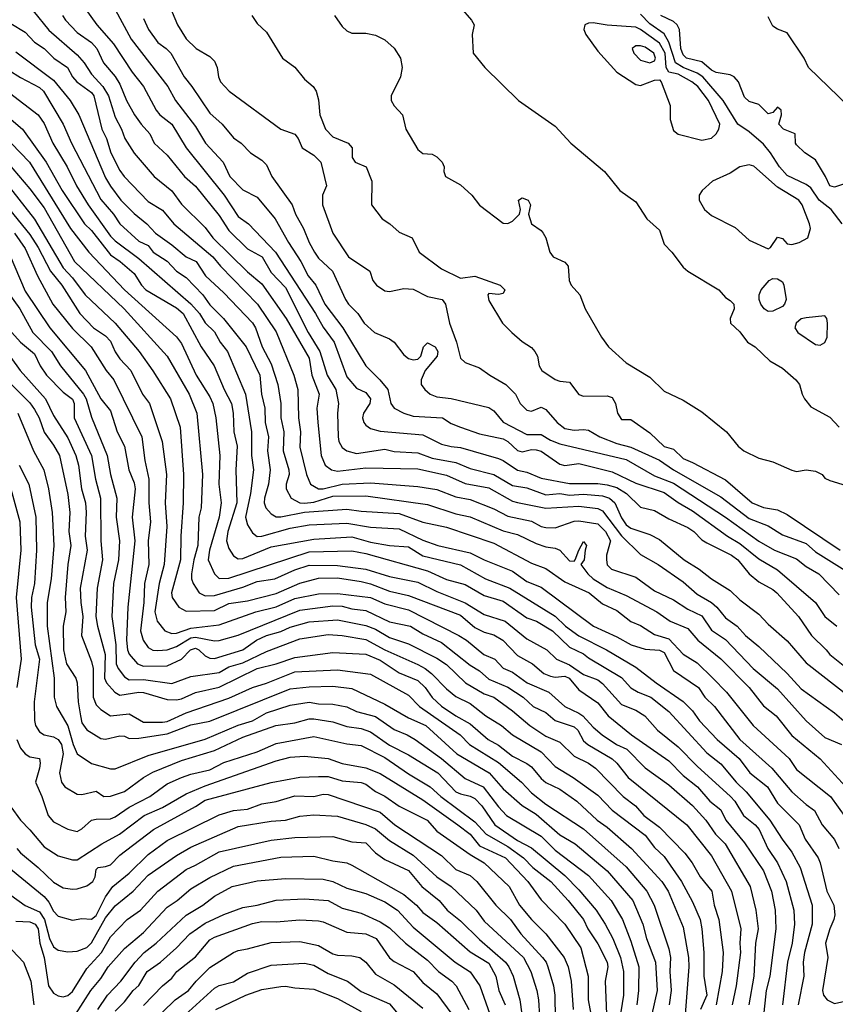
# Model space of a CAD drawing. Header units: metres. Extents: x -46681 to -43747, y -240911 to -237677.
# Tile 1036 of 1056: x -44420 to -44334, y -238198 to -238094. Entities that reach past the tile are written whole.
import ezdxf

# ---------------------------------------------------------------- set-up
doc = ezdxf.new("R2010")
doc.units = ezdxf.units.M
doc.layers.add('CONTOUR_INDEX', color=1, linetype='Continuous')
doc.layers.add('CONTOUR_INTER', color=3, linetype='Continuous')

msp = doc.modelspace()

# ---------------------------------------------------------------- linework, layer by layer
at = {"layer": 'CONTOUR_INDEX'}
for points, elevation in [([(-44415.65, -238093.52), (-44415.33, -238094.02), (-44414.1, -238095.33), (-44412.6, -238096.38), (-44412.02, -238097.02), (-44411.32, -238098.52), (-44410.1, -238099.99), (-44409.6, -238100.8), (-44408.9, -238102.52), (-44408.06, -238104.02), (-44407.36, -238105.02), (-44406.43, -238106.02), (-44405.98, -238107.02), (-44404.6, -238108.27), (-44402.78, -238110.52), (-44401.6, -238111.56), (-44399.1, -238114.65), (-44398.1, -238116.25), (-44396.1, -238118.19), (-44394.57, -238119.02), (-44393.6, -238120.69), (-44392.1, -238122.25), (-44389.69, -238127.02), (-44388.47, -238129.02), (-44387.69, -238131.52), (-44386.77, -238133.02), (-44386.5, -238134.52), (-44386.6, -238135.52), (-44386.53, -238138.02), (-44386.45, -238138.52), (-44386.1, -238139.15), (-44385.6, -238139.53), (-44384.6, -238139.8), (-44381.6, -238139.35), (-44380.6, -238139.59), (-44378.1, -238139.72), (-44376.6, -238140.29), (-44374.1, -238140.74), (-44372.6, -238141.37), (-44370.1, -238142.01), (-44368.1, -238143.19), (-44366.6, -238143.42), (-44364.6, -238144.15), (-44363.1, -238144.03), (-44362.1, -238144.2), (-44360.6, -238144.09), (-44358.6, -238144.26), (-44357.85, -238144.52), (-44357.31, -238145.02), (-44356.6, -238146.59), (-44356.1, -238147.33), (-44355.6, -238147.7), (-44353.6, -238148.34), (-44352.6, -238148.88), (-44349.96, -238151.02), (-44348.41, -238152.02), (-44347.1, -238153.05), (-44345.1, -238154.26), (-44344.1, -238155.26), (-44342.1, -238156.78), (-44341.1, -238157.83), (-44339.1, -238159.59), (-44337.1, -238161.9), (-44332.44, -238165.52)], 60), ([(-44395.65, -238093.52), (-44395.1, -238094.37), (-44394.1, -238095.29), (-44392.42, -238098.02), (-44391.1, -238099), (-44390.1, -238100.26), (-44389.16, -238101.02), (-44388.87, -238101.52), (-44388.6, -238102.44), (-44388.47, -238104.02), (-44387.87, -238105.52), (-44387.1, -238106.34), (-44385.46, -238107.02), (-44385.05, -238107.52), (-44385.07, -238108.52), (-44384.73, -238109.02), (-44383.59, -238109.52), (-44382.98, -238111.02), (-44383.01, -238113.52), (-44381.87, -238115.02), (-44381.07, -238115.52), (-44380.1, -238116.4), (-44378.7, -238117.02), (-44377.96, -238118.52), (-44375.6, -238120.3), (-44373.6, -238121.29), (-44372.1, -238121.07), (-44369.42, -238122.02), (-44368.91, -238122.52), (-44369.1, -238122.89), (-44369.6, -238122.99), (-44370.6, -238122.91), (-44370.71, -238123.02), (-44370.6, -238123.64), (-44369.18, -238126.02), (-44368.17, -238127.02), (-44367.1, -238127.96), (-44366.1, -238128.61), (-44365.76, -238129.02), (-44365.49, -238129.52), (-44365.3, -238130.52), (-44365.03, -238131.02), (-44363.6, -238131.97), (-44363.1, -238132.17), (-44362.1, -238132.27), (-44361.1, -238133.58), (-44360.6, -238133.74), (-44358.1, -238133.72), (-44357.6, -238133.88), (-44357.24, -238134.52), (-44357.02, -238135.52), (-44356.6, -238136.2), (-44355.6, -238136.2), (-44353.6, -238137.6), (-44352.1, -238139.07), (-44351.1, -238139.35), (-44350.1, -238140.33), (-44349.1, -238140.73), (-44345.6, -238142.58), (-44342.79, -238145.02), (-44341.6, -238145.49), (-44340.1, -238145.75), (-44339.1, -238146.23), (-44333.49, -238150.02)], 55), ([(-44332.6, -238103.11), (-44336.83, -238099.02), (-44337.3, -238098.02), (-44339.1, -238095.37), (-44340.1, -238094.98), (-44340.6, -238094.64), (-44341.1, -238093.68)], 55), ([(-44422.81, -238100.52), (-44418.23, -238104.02), (-44417.6, -238104.93), (-44416.69, -238107.02), (-44415.18, -238109.52), (-44414.19, -238111.52), (-44412.96, -238113.52), (-44410.6, -238116.84), (-44410.1, -238117.34), (-44407.6, -238119.21), (-44402.1, -238124), (-44401.18, -238125.02), (-44400.6, -238126.01), (-44399.6, -238126.96), (-44399.01, -238128.02), (-44398.21, -238129.02), (-44396.34, -238133.52), (-44395.69, -238137.52), (-44395.68, -238140.02), (-44395.47, -238141.52), (-44395.78, -238144.02), (-44396.33, -238146.52), (-44396.1, -238147.34), (-44395.6, -238148.19), (-44395.1, -238148.57), (-44394.6, -238148.53), (-44391.6, -238147.69), (-44389.6, -238147.34), (-44385.6, -238147.14), (-44383.1, -238147.59), (-44380.1, -238147.76), (-44377.6, -238148.95), (-44376.01, -238149.52), (-44372.6, -238150.28), (-44371.1, -238151.02), (-44368.1, -238152.24), (-44366.6, -238153.3), (-44365.1, -238153.93), (-44359.55, -238158.02), (-44357.1, -238159.15), (-44355.57, -238160.02), (-44354.1, -238160.45), (-44352.6, -238160.56), (-44352.1, -238160.8), (-44351.1, -238162.71), (-44348.48, -238164.52), (-44347.79, -238165.52), (-44346.79, -238166.52), (-44344.1, -238170), (-44340.72, -238173.02), (-44338.6, -238175.53), (-44337.1, -238176.87), (-44336.19, -238177.52), (-44335.4, -238179.02), (-44334.1, -238180.57), (-44333.63, -238181.52)], 65), ([(-44421.24, -238114.02), (-44419.1, -238116.66), (-44418.22, -238118.02), (-44416.93, -238120.52), (-44415.74, -238122.02), (-44413.83, -238125.02), (-44412.38, -238126.52), (-44411.1, -238127.35), (-44410.6, -238127.93), (-44410.1, -238129.07), (-44409.6, -238129.79), (-44408.45, -238131.02), (-44407.19, -238133.52), (-44406.47, -238134.52), (-44405.12, -238138.52), (-44404.68, -238142.02), (-44404.8, -238145.02), (-44404.65, -238147.52), (-44404.92, -238151.52), (-44405.43, -238153.52), (-44405.89, -238156.52), (-44405.66, -238157.52), (-44404.85, -238158.52), (-44404.1, -238158.82), (-44403.6, -238158.77), (-44402.1, -238158.24), (-44399.1, -238157.89), (-44395.24, -238156.52), (-44393.1, -238156), (-44391.1, -238155.13), (-44388.6, -238154.61), (-44386.6, -238154.6), (-44383.1, -238154.99), (-44381.6, -238155.69), (-44379.1, -238156.3), (-44373.77, -238159.02), (-44372.97, -238159.52), (-44371.13, -238161.02), (-44369.99, -238161.52), (-44369.1, -238162.46), (-44368.1, -238162.91), (-44366.56, -238164.02), (-44364.29, -238165.02), (-44362.6, -238166.51), (-44361.1, -238167.21), (-44360.67, -238167.52), (-44359.6, -238168.71), (-44358.65, -238169.52), (-44357.14, -238170.52), (-44356.02, -238171.02), (-44354.1, -238173.01), (-44351.6, -238174.79), (-44349.1, -238176.99), (-44347.69, -238178.52), (-44346.67, -238180.02), (-44345.64, -238181.02), (-44342.99, -238185.52), (-44342.39, -238188.02), (-44342.16, -238190.02), (-44342.45, -238191.52), (-44342.6, -238195.02), (-44343.14, -238198.02)], 70), ([(-44421.1, -238129.65), (-44420.13, -238131.02), (-44417.47, -238134.02), (-44416.6, -238135.77), (-44415.1, -238138.15), (-44414.24, -238140.02), (-44413.96, -238141.02), (-44413.64, -238143.52), (-44413.23, -238145.02), (-44413.16, -238146.02), (-44413.27, -238148.52), (-44413.04, -238150.02), (-44413.78, -238154.02), (-44413.73, -238155.52), (-44413.5, -238157.02), (-44413.66, -238159.02), (-44412.6, -238161.76), (-44412.43, -238162.52), (-44412.42, -238165.52), (-44412.1, -238166.33), (-44411.6, -238166.84), (-44410.6, -238167.49), (-44408.6, -238167.28), (-44407.1, -238168.17), (-44405.1, -238168.18), (-44404.6, -238168.11), (-44402.6, -238167.18), (-44398.1, -238165.64), (-44395.6, -238164.5), (-44394.1, -238164.05), (-44391.1, -238162.86), (-44386.6, -238162.65), (-44383.1, -238163.11), (-44379.1, -238165.32), (-44377.93, -238166.52), (-44373.64, -238169.52), (-44372.65, -238170.52), (-44369.6, -238172.45), (-44367.17, -238174.52), (-44366.1, -238175.64), (-44364.6, -238176.82), (-44360.6, -238179.44), (-44356.1, -238183.44), (-44353.91, -238186.02), (-44353.14, -238187.52), (-44351.6, -238192.11), (-44351.41, -238193.02), (-44351.48, -238194.52), (-44351.35, -238196.52), (-44351.57, -238198.02)], 75), ([(-44421.1, -238177.12), (-44420.09, -238178.52), (-44419.1, -238179.54), (-44417.6, -238181.36), (-44416.1, -238182.3), (-44414.6, -238182.71), (-44414.1, -238182.73), (-44411.51, -238181.02), (-44409.63, -238180.02), (-44407.02, -238178.02), (-44405.1, -238177.18), (-44402.6, -238175.75), (-44400.6, -238174.91), (-44393.1, -238172.25), (-44391.6, -238171.89), (-44390.1, -238171.75), (-44387.6, -238172.01), (-44386.1, -238172.55), (-44383.6, -238172.99), (-44382.1, -238173.59), (-44377.6, -238176.39), (-44373.88, -238179.02), (-44372.6, -238180), (-44371.6, -238181.24), (-44368.87, -238182.52), (-44366.5, -238185.02), (-44365.1, -238186.93), (-44362.57, -238189.52), (-44360.91, -238192.02), (-44360.11, -238195.02), (-44360.12, -238197.52), (-44359.83, -238199.02)], 80), ([(-44415.1, -238200.31), (-44412.68, -238196.52), (-44411.6, -238195.25), (-44410.83, -238194.02), (-44409.1, -238192.07), (-44407.1, -238190.39), (-44404.6, -238187.72), (-44403.54, -238187.02), (-44402.1, -238185.78), (-44400.1, -238184.6), (-44397.6, -238183.4), (-44392.6, -238182.43), (-44389.1, -238182.34), (-44387.1, -238182.84), (-44385.6, -238183.05), (-44385.1, -238183.28), (-44379.6, -238186.38), (-44378.26, -238187.52), (-44377.6, -238188.29), (-44376.1, -238189.32), (-44372.6, -238192.44), (-44370.6, -238193.64), (-44369.88, -238195.02), (-44369.55, -238196.52), (-44368.9, -238198.02)], 85), ([(-44422.12, -238191.02), (-44419.78, -238193.52), (-44419.02, -238195.52), (-44418.7, -238198.02)], 85), ([(-44403.1, -238199.43), (-44399.6, -238196.27), (-44399.1, -238195.99), (-44397.6, -238195.6), (-44396.1, -238194.69), (-44393.6, -238193.86), (-44390.1, -238193.65), (-44389.1, -238193.85), (-44387.6, -238194.73), (-44385.54, -238195.52), (-44384.1, -238196.63), (-44381.1, -238197.93), (-44380.21, -238199.02)], 90)]:
    msp.add_lwpolyline(points, dxfattribs=dict(at, elevation=elevation))
at = {"layer": 'CONTOUR_INTER'}
for points, elevation in [([(-44418.74, -238093.02), (-44417.1, -238095.08), (-44414.1, -238097.69), (-44413.38, -238098.52), (-44412.6, -238099.73), (-44411.38, -238101.02), (-44410.78, -238102.02), (-44410.1, -238104.28), (-44409.42, -238105.52), (-44409.06, -238106.52), (-44408.1, -238108.06), (-44405.97, -238110.52), (-44404.1, -238112.06), (-44403.1, -238113.47), (-44400.6, -238115.93), (-44399.76, -238117.02), (-44396.1, -238120.62), (-44394.6, -238121.88), (-44392.01, -238125.52), (-44389.6, -238129.73), (-44389.3, -238131.52), (-44388.53, -238133.52), (-44388.77, -238135.02), (-44388.67, -238136.52), (-44388.33, -238140.02), (-44387.92, -238141.02), (-44387.23, -238141.52), (-44386.6, -238141.67), (-44383.6, -238141.31), (-44378.1, -238141.4), (-44375.1, -238142.09), (-44373.1, -238142.98), (-44370.6, -238143.42), (-44368.1, -238144.84), (-44367.6, -238144.96), (-44364.6, -238145.57), (-44361.1, -238145.36), (-44359.1, -238145.62), (-44358.6, -238145.86), (-44356.6, -238148.5), (-44354.6, -238150.48), (-44352.73, -238151.52), (-44350.1, -238153.36), (-44348.6, -238154.67), (-44347.1, -238155.52), (-44346.52, -238156.02), (-44345.6, -238157.15), (-44344.38, -238158.02), (-44343.51, -238159.02), (-44342.1, -238160.18), (-44339.1, -238163.04), (-44337.6, -238164.66), (-44334.1, -238167.19), (-44331.37, -238169.52)], 61), ([(-44413.47, -238092.52), (-44412.02, -238094.52), (-44410.26, -238096.52), (-44408.3, -238099.52), (-44407.09, -238101.02), (-44405.77, -238103.52), (-44405.36, -238104.02), (-44404.12, -238105.02), (-44402.6, -238107.52), (-44398.58, -238112.52), (-44397.1, -238114.75), (-44396.02, -238115.52), (-44393.17, -238118.52), (-44388.91, -238125.02), (-44388.1, -238126.46), (-44386.95, -238128.02), (-44385.6, -238131.71), (-44384.6, -238132.91), (-44383.6, -238133.37), (-44383.1, -238134.01), (-44383.19, -238134.52), (-44383.85, -238135.52), (-44383.96, -238136.02), (-44383.82, -238136.52), (-44383.6, -238136.8), (-44383.1, -238137.16), (-44382.1, -238137.45), (-44377.6, -238137.84), (-44375.6, -238138.82), (-44374.6, -238139.07), (-44373.6, -238139.16), (-44369.6, -238140.34), (-44369.1, -238140.54), (-44367.6, -238141.54), (-44366.6, -238141.77), (-44365.1, -238142.39), (-44362.1, -238142.97), (-44359.1, -238142.98), (-44358.1, -238143.1), (-44357.1, -238143.4), (-44356.06, -238144.02), (-44354.6, -238145.46), (-44353.1, -238145.8), (-44351.6, -238146.71), (-44349.6, -238147.61), (-44348.95, -238148.02), (-44348.1, -238148.9), (-44347.6, -238149.25), (-44344.96, -238150.52), (-44344.31, -238151.02), (-44343.1, -238152.51), (-44342.1, -238153.36), (-44340.6, -238154.16), (-44340.2, -238154.52), (-44337.91, -238157.02), (-44336.54, -238159.02), (-44334.97, -238160.52), (-44334.6, -238161.02), (-44331.6, -238163.44)], 59), ([(-44410.1, -238092.89), (-44408.39, -238096.02), (-44404.52, -238101.02), (-44403.72, -238102.52), (-44401.6, -238105.27), (-44400.55, -238107.02), (-44398.67, -238109.02), (-44397.99, -238110.52), (-44396.6, -238111.93), (-44395.1, -238112.72), (-44393.19, -238115.02), (-44391.79, -238117.52), (-44390.48, -238119.52), (-44389.7, -238121.02), (-44388.89, -238122.02), (-44387.95, -238124.02), (-44386.05, -238126.52), (-44383.62, -238130.52), (-44382.12, -238132.02), (-44381.3, -238133.02), (-44380.96, -238134.52), (-44380.6, -238135), (-44379.6, -238135.55), (-44378.6, -238135.85), (-44375.5, -238136.02), (-44374.6, -238136.61), (-44373.6, -238137.02), (-44371.6, -238137.71), (-44369.1, -238138.24), (-44368.59, -238138.52), (-44367.6, -238139.47), (-44367.1, -238139.62), (-44366.1, -238139.39), (-44365.6, -238139.4), (-44365.1, -238139.56), (-44363.1, -238140.91), (-44362.6, -238141.05), (-44361.1, -238140.86), (-44357.6, -238141.73), (-44355.1, -238142.94), (-44352.1, -238143.9), (-44350.6, -238144.98), (-44349.1, -238145.86), (-44345.39, -238148.52), (-44344.1, -238149.29), (-44342.1, -238150.93), (-44340.1, -238152.1), (-44336.1, -238155.52), (-44335.1, -238157.03), (-44333.84, -238158.02)], 58), ([(-44404.34, -238092.52), (-44403.51, -238094.52), (-44402.6, -238095.98), (-44401.54, -238097.02), (-44400.1, -238097.87), (-44399.6, -238098.34), (-44399.32, -238099.02), (-44399.18, -238100.02), (-44398.95, -238100.52), (-44398.04, -238101.52), (-44392.6, -238105.52), (-44391.1, -238106.08), (-44390.75, -238106.52), (-44390.33, -238107.52), (-44389.1, -238108.29), (-44388.38, -238109.02), (-44387.76, -238111.52), (-44388.19, -238112.52), (-44388.18, -238113.52), (-44387.1, -238116.53), (-44385.44, -238119.02), (-44383.19, -238120.52), (-44382.86, -238121.52), (-44382.48, -238122.02), (-44381.6, -238122.62), (-44381.1, -238122.7), (-44379.6, -238122.36), (-44378.6, -238122.45), (-44377.1, -238123.22), (-44375.55, -238123.52), (-44375.21, -238124.02), (-44374.77, -238126.02), (-44374.02, -238128.02), (-44373.6, -238129.71), (-44373.1, -238130.17), (-44371.6, -238130.73), (-44370.52, -238131.52), (-44368.81, -238132.52), (-44367.8, -238133.52), (-44367.29, -238134.52), (-44366.6, -238135.21), (-44366.1, -238135.33), (-44365.1, -238134.91), (-44364.6, -238135.16), (-44363.38, -238136.52), (-44362.6, -238137.14), (-44361.6, -238137.34), (-44360.6, -238137.25), (-44360.1, -238137.34), (-44358.89, -238138.02), (-44357.1, -238138.74), (-44355.6, -238139.11), (-44352.6, -238140.51), (-44351.1, -238141.52), (-44346.1, -238144.39), (-44343.1, -238146.67), (-44341.1, -238147.43), (-44339.6, -238148.4), (-44337.1, -238149.29), (-44336.1, -238150.18), (-44331.6, -238153)], 56), ([(-44373.6, -238092.69), (-44372.43, -238094.02), (-44372.16, -238094.52), (-44372.36, -238095.52), (-44372.26, -238097.52), (-44371.05, -238099.02), (-44367.47, -238102.52), (-44363.6, -238105.23), (-44361.95, -238107.02), (-44358.41, -238110.02), (-44356.77, -238112.02), (-44355.1, -238113.21), (-44353.91, -238115.02), (-44352.6, -238116.22), (-44352.1, -238117.69), (-44351.29, -238118.52), (-44350.1, -238120.1), (-44349.6, -238120.53), (-44346.3, -238122.52), (-44345.6, -238123.31), (-44345.1, -238123.62), (-44344.73, -238124.02), (-44344.71, -238124.52), (-44345.12, -238125.52), (-44345.07, -238126.02), (-44344.1, -238126.94), (-44343.27, -238128.02), (-44342.47, -238128.52), (-44340.93, -238130.02), (-44339.6, -238130.78), (-44338.18, -238132.02), (-44337.78, -238132.52), (-44337.52, -238133.52), (-44337.25, -238134.02), (-44336.6, -238134.86), (-44334.6, -238135.97), (-44333.6, -238137)], 53), ([(-44333.3, -238115.52), (-44334.46, -238114.02), (-44335.71, -238113.02), (-44336.6, -238111.72), (-44337.1, -238111.37), (-44339.1, -238110.44), (-44339.91, -238109.52), (-44340.84, -238108.02), (-44341.6, -238107.12), (-44343.1, -238105.82), (-44344.29, -238105.02), (-44345.84, -238102.52), (-44348.01, -238100.02), (-44348.6, -238099.61), (-44350.1, -238099.02), (-44350.88, -238098.52), (-44351.6, -238096.36), (-44352.1, -238095.45), (-44353.6, -238094.42), (-44354.6, -238093.39)], 53), ([(-44421.1, -238094.38), (-44419.6, -238095.28), (-44418.6, -238096.35), (-44417.6, -238097.02), (-44416.58, -238098.02), (-44415.14, -238099.02), (-44414.59, -238100.02), (-44414.16, -238100.52), (-44412.6, -238101.68), (-44412.34, -238102.02), (-44411.51, -238105.52), (-44411.01, -238106.52), (-44410.55, -238108.02), (-44409.6, -238109.89), (-44409.13, -238110.52), (-44406.6, -238113.16), (-44405.1, -238114.09), (-44403.91, -238115.52), (-44399.78, -238119.02), (-44398.97, -238120.02), (-44395.04, -238124.02), (-44393.1, -238126.95), (-44391.2, -238131.52), (-44390.81, -238133.02), (-44390.73, -238136.02), (-44390.52, -238137.52), (-44390.6, -238139.12), (-44389.89, -238142.02), (-44389.44, -238143.02), (-44388.6, -238143.53), (-44388.1, -238143.52), (-44386.1, -238143.03), (-44383.1, -238142.88), (-44378.1, -238143.29), (-44376.1, -238143.61), (-44374.1, -238144.37), (-44372.6, -238144.66), (-44370.1, -238145.64), (-44368.6, -238146.43), (-44366.1, -238146.95), (-44365.1, -238147.49), (-44364.6, -238147.62), (-44363.6, -238147.66), (-44361.6, -238146.95), (-44361.1, -238146.92), (-44359.1, -238147.22), (-44358.28, -238148.02), (-44357.77, -238149.02), (-44358.2, -238150.52), (-44358.2, -238151.02), (-44358.1, -238151.55), (-44357.66, -238152.02), (-44355.1, -238152.85), (-44353.1, -238154.29), (-44351.1, -238155.24), (-44349.6, -238156.23), (-44348.1, -238156.93), (-44347.1, -238158.45), (-44345.6, -238159.43), (-44342.69, -238162.52), (-44340.1, -238164.65), (-44337.1, -238168.03), (-44335.1, -238169.78), (-44333.37, -238170.52)], 62), ([(-44407.1, -238093.84), (-44406.56, -238095.02), (-44405.6, -238096.38), (-44404.69, -238097.02), (-44404.21, -238097.52), (-44402.8, -238100.02), (-44401.99, -238101.02), (-44400.1, -238103.86), (-44398.79, -238105.02), (-44397.6, -238106.44), (-44396.77, -238107.02), (-44395.8, -238108.02), (-44394.6, -238108.8), (-44394.1, -238109.29), (-44393.53, -238110.52), (-44391.38, -238113.52), (-44391.04, -238114.52), (-44390.18, -238116.02), (-44389.58, -238117.52), (-44389.02, -238118.52), (-44388.6, -238119.16), (-44387.13, -238120.52), (-44385.75, -238123.52), (-44385.43, -238124.02), (-44384.45, -238125.02), (-44383.8, -238126.02), (-44382.68, -238127.02), (-44381.1, -238127.67), (-44380.62, -238128.02), (-44379.6, -238129.38), (-44379.1, -238129.77), (-44378.6, -238129.9), (-44378.1, -238129.83), (-44377.81, -238129.52), (-44377.52, -238128.52), (-44377.1, -238128.1), (-44376.3, -238128.52), (-44376, -238129.02), (-44376.06, -238129.52), (-44377.33, -238131.02), (-44377.76, -238132.02), (-44377.75, -238132.52), (-44377.37, -238133.02), (-44376.81, -238133.52), (-44376.1, -238133.82), (-44374.6, -238133.98), (-44370.6, -238134.94), (-44370.1, -238135.28), (-44369.1, -238136.49), (-44366.6, -238137.8), (-44365.1, -238137.78), (-44364.1, -238138.39), (-44363.1, -238138.77), (-44356.1, -238140.44), (-44353.1, -238142.14), (-44351.1, -238142.94), (-44345.6, -238146.52), (-44342.1, -238149.04), (-44340.44, -238150.02), (-44338.1, -238150.91), (-44337.1, -238151.72), (-44335.76, -238152.52), (-44333.6, -238154.72)], 57), ([(-44386.92, -238093.52), (-44386.1, -238094.7), (-44385.6, -238095.14), (-44385.1, -238095.38), (-44383.6, -238095.4), (-44382.6, -238095.62), (-44381.6, -238096.11), (-44380.6, -238096.98), (-44379.95, -238098.02), (-44379.76, -238099.02), (-44379.95, -238100.02), (-44380.94, -238102.02), (-44380.92, -238102.52), (-44380.6, -238103.06), (-44379.72, -238104.02), (-44379.37, -238105.52), (-44378.1, -238107.69), (-44377.6, -238108.11), (-44376.6, -238108.19), (-44376.1, -238108.46), (-44375.55, -238109.02), (-44375.32, -238109.52), (-44375.37, -238110.02), (-44375.21, -238110.52), (-44373.6, -238111.43), (-44372.41, -238112.52), (-44371.6, -238113.55), (-44369.1, -238115.46), (-44368.6, -238115.5), (-44368.1, -238115.27), (-44367.39, -238114.52), (-44367.28, -238114.02), (-44367.47, -238113.02), (-44367.1, -238112.78), (-44366.46, -238113.02), (-44366.22, -238113.52), (-44366.41, -238114.52), (-44366.1, -238115.53), (-44365.1, -238116.23), (-44364.87, -238116.52), (-44364.58, -238117.02), (-44364.16, -238118.52), (-44363.81, -238119.02), (-44362.6, -238119.6), (-44362.23, -238120.02), (-44362.12, -238121.52), (-44361.92, -238122.02), (-44361.01, -238123.02), (-44360.42, -238124.52), (-44358.72, -238127.52), (-44357.98, -238128.52), (-44356.1, -238130.23), (-44353.6, -238131.75), (-44352.1, -238133.2), (-44350.1, -238134.15), (-44348.1, -238135.38), (-44345.51, -238137.52), (-44344.26, -238139.02), (-44343.66, -238139.52), (-44342.1, -238140.3), (-44340.6, -238140.69), (-44338.6, -238141.56), (-44338.1, -238141.69), (-44337.1, -238141.53), (-44336.1, -238141.68), (-44335.4, -238142.02), (-44335.1, -238142.41), (-44334.6, -238142.66), (-44331.6, -238143.56)], 54), ([(-44360.1, -238094.35), (-44360.46, -238094.52), (-44360.58, -238095.02), (-44360.37, -238095.52), (-44359.1, -238097.31), (-44357.08, -238099.52), (-44355.1, -238100.81), (-44354.6, -238100.91), (-44353.1, -238100.36), (-44352.6, -238100.34), (-44352.39, -238100.52), (-44351.47, -238103.02), (-44351.46, -238104.52), (-44351.1, -238105.67), (-44350.6, -238106.06), (-44348.1, -238106.71), (-44347.1, -238106.5), (-44346.6, -238106.02), (-44346.3, -238105.52), (-44346.22, -238105.02), (-44347.39, -238102.52), (-44348.55, -238101.02), (-44349.17, -238100.52), (-44350.6, -238099.72), (-44351.61, -238099.52), (-44351.89, -238099.02), (-44352, -238097.52), (-44352.6, -238096.45), (-44354.6, -238095.02), (-44355.1, -238094.78), (-44358.1, -238094.55), (-44359.6, -238094.3), (-44360.1, -238094.35)], 52), ([(-44332.6, -238111.18), (-44334.1, -238111.67), (-44334.6, -238111.54), (-44335.03, -238110.52), (-44336.1, -238108.77), (-44337.23, -238108.02), (-44338.1, -238107.19), (-44338.2, -238107.02), (-44338.26, -238106.02), (-44339.49, -238105.52), (-44339.98, -238105.02), (-44339.71, -238104.02), (-44339.74, -238103.52), (-44340.1, -238103.23), (-44340.6, -238103.76), (-44341.1, -238103.92), (-44342.1, -238102.93), (-44343.1, -238102.62), (-44343.6, -238102.17), (-44344.25, -238100.52), (-44344.68, -238100.02), (-44345.1, -238099.8), (-44346.6, -238099.56), (-44347.1, -238099.29), (-44348.1, -238098.43), (-44349.74, -238098.02), (-44350.1, -238097.67), (-44350.34, -238097.02), (-44350.47, -238095.02), (-44350.7, -238094.52), (-44351.1, -238094.16), (-44352.43, -238093.52)], 54), ([(-44420.6, -238097.38), (-44416.6, -238100.35), (-44414.86, -238102.52), (-44413.94, -238104.02), (-44411.1, -238110.69), (-44410.6, -238111.56), (-44409.48, -238113.02), (-44408.1, -238114.44), (-44406.74, -238115.52), (-44405.84, -238116.52), (-44404.1, -238117.76), (-44402.6, -238119.04), (-44401.53, -238119.52), (-44400.54, -238121.02), (-44398.6, -238122.82), (-44395.6, -238125.99), (-44395.28, -238126.52), (-44394.56, -238128.52), (-44393.6, -238130.31), (-44392.91, -238132.52), (-44392.6, -238134.52), (-44392.59, -238136.02), (-44392.27, -238137.52), (-44392.34, -238139.52), (-44391.73, -238141.52), (-44391.72, -238142.02), (-44392.04, -238143.02), (-44392.04, -238143.52), (-44391.5, -238144.52), (-44390.6, -238145), (-44390.1, -238145.04), (-44389.1, -238144.92), (-44387.1, -238144.32), (-44383.6, -238144.27), (-44377.1, -238145.18), (-44374.1, -238146.17), (-44372.6, -238146.48), (-44369.1, -238147.96), (-44367.6, -238148.35), (-44365.6, -238149.31), (-44364.6, -238149.64), (-44363.6, -238149.79), (-44363.1, -238150.02), (-44362.1, -238151.14), (-44361.6, -238151.16), (-44361.48, -238151.02), (-44361.12, -238150.02), (-44360.6, -238149.09), (-44360.29, -238149.52), (-44360.45, -238150.02), (-44360.53, -238151.02), (-44360.91, -238151.52), (-44360.16, -238152.52), (-44359.59, -238153.02), (-44358.1, -238153.96), (-44356.1, -238154.78), (-44352.87, -238156.52), (-44351.44, -238157.52), (-44349.6, -238158.27), (-44348.55, -238159.52), (-44346.1, -238161.5), (-44343.1, -238164.52), (-44341.6, -238166.45), (-44340.26, -238167.52), (-44338.6, -238169.58), (-44335.6, -238172.05), (-44332.88, -238175.02)], 63), ([(-44355.1, -238096.74), (-44355.48, -238097.02), (-44355.28, -238097.52), (-44354.6, -238098.25), (-44353.6, -238098.52), (-44353.1, -238098.31), (-44353, -238098.02), (-44353.17, -238097.52), (-44354.1, -238096.88), (-44354.6, -238096.72), (-44355.1, -238096.74)], 51), ([(-44422.6, -238098.52), (-44420.1, -238100.08), (-44418.1, -238101.14), (-44417.67, -238101.52), (-44415.59, -238105.02), (-44414.7, -238107.02), (-44411.6, -238112.95), (-44410.26, -238114.52), (-44409.6, -238115.54), (-44407.6, -238117.36), (-44406.6, -238117.84), (-44406.07, -238118.52), (-44404.6, -238119.47), (-44403.6, -238120.52), (-44402.6, -238121.22), (-44400.84, -238123.02), (-44400.1, -238124.09), (-44398.63, -238125.52), (-44396.24, -238128.52), (-44394.82, -238131.52), (-44394.63, -238133.52), (-44394.28, -238135.02), (-44394.24, -238136.52), (-44393.89, -238138.02), (-44394, -238139.52), (-44393.73, -238141.52), (-44393.88, -238143.02), (-44394.32, -238144.52), (-44394.34, -238145.02), (-44394.16, -238145.52), (-44393.6, -238146.16), (-44393.1, -238146.48), (-44392.6, -238146.48), (-44390.1, -238145.99), (-44385.6, -238145.68), (-44384.1, -238145.9), (-44380.1, -238146.14), (-44377.6, -238147.04), (-44375.1, -238147.59), (-44370.1, -238149.27), (-44366.1, -238151.39), (-44364.6, -238151.95), (-44362.6, -238153.37), (-44360, -238154.52), (-44358.6, -238155.67), (-44357.1, -238156.37), (-44355.6, -238157.53), (-44354.6, -238157.96), (-44353.1, -238158.9), (-44351.6, -238159.36), (-44350.1, -238161), (-44348.6, -238161.92), (-44346.94, -238163.52), (-44345.49, -238165.02), (-44342.68, -238168.52), (-44338.88, -238172.02), (-44338.1, -238173.17), (-44334.53, -238176.02), (-44332.1, -238179.42)], 64), ([(-44422.85, -238103.02), (-44419.9, -238105.52), (-44417.38, -238109.02), (-44415.7, -238112.02), (-44413.33, -238115.52), (-44412.6, -238116.25), (-44410.6, -238118.81), (-44409.56, -238119.52), (-44408.1, -238120.78), (-44407.31, -238122.02), (-44406.84, -238122.52), (-44403.6, -238124.41), (-44402.9, -238125.02), (-44401.01, -238128.52), (-44399.65, -238130.52), (-44398.59, -238133.02), (-44397.81, -238134.52), (-44397.61, -238135.52), (-44397.55, -238137.52), (-44397.22, -238139.02), (-44397.34, -238141.52), (-44397.24, -238145.02), (-44398.19, -238148.02), (-44398.33, -238149.02), (-44398.1, -238149.83), (-44397.6, -238150.61), (-44397.1, -238150.91), (-44396.6, -238150.9), (-44393.6, -238149.66), (-44389.1, -238148.83), (-44385.1, -238148.61), (-44383.1, -238149.15), (-44381.1, -238149.5), (-44379.1, -238149.67), (-44377.6, -238150.6), (-44373.6, -238151.57), (-44370.97, -238153.02), (-44368.4, -238154.02), (-44363.6, -238156.97), (-44362.5, -238158.02), (-44361.1, -238159.07), (-44358.18, -238160.52), (-44355.1, -238162.37), (-44352.95, -238164.02), (-44350.1, -238165.98), (-44349.1, -238166.97), (-44348.36, -238168.02), (-44346.48, -238170.02), (-44344.18, -238172.02), (-44343.04, -238173.52), (-44341.18, -238175.02), (-44340.1, -238176.72), (-44337.83, -238179.02), (-44337.18, -238180.52), (-44335.82, -238182.52), (-44335.6, -238183.02), (-44334.89, -238186.02), (-44334.17, -238187.52), (-44334.07, -238188.52), (-44334.16, -238189.02), (-44334.6, -238190.02), (-44335.03, -238191.52), (-44334.8, -238193.02), (-44335.36, -238196.52), (-44335.25, -238197.02), (-44334.86, -238197.52), (-44334.1, -238197.88), (-44331.6, -238197.33)], 66), ([(-44422.02, -238106.02), (-44419.14, -238109.02), (-44414.82, -238116.02), (-44412.89, -238118.52), (-44409.1, -238122.52), (-44403.6, -238127.48), (-44403.1, -238128.17), (-44401.55, -238131.52), (-44400.1, -238133.82), (-44399.78, -238134.52), (-44399.47, -238136.02), (-44399.02, -238140.02), (-44399.14, -238143.02), (-44398.91, -238145.02), (-44399.12, -238146.52), (-44400.12, -238150.02), (-44400.27, -238151.02), (-44399.6, -238152.5), (-44399.1, -238153), (-44398.1, -238152.95), (-44389.6, -238150.17), (-44385.1, -238150.09), (-44383.6, -238150.35), (-44377.1, -238152.19), (-44375.1, -238153.09), (-44373.1, -238153.64), (-44371.1, -238154.81), (-44369.1, -238155.39), (-44366.6, -238157.14), (-44365.58, -238157.52), (-44363.9, -238158.52), (-44362.1, -238160.24), (-44360.6, -238160.97), (-44360.1, -238161.38), (-44356.6, -238163.46), (-44355.6, -238164.55), (-44354.85, -238165.02), (-44353.49, -238165.52), (-44351.6, -238167.04), (-44347.6, -238171.41), (-44346.1, -238172.58), (-44344.5, -238174.52), (-44343.41, -238175.52), (-44340.91, -238178.52), (-44339.64, -238180.52), (-44338.6, -238181.91), (-44337.72, -238183.52), (-44336.47, -238187.52), (-44336.46, -238189.52), (-44337.28, -238192.52), (-44337.4, -238193.52), (-44337.34, -238195.02), (-44337.95, -238198.02)], 67), ([(-44422.1, -238108.32), (-44419.1, -238111.84), (-44417.6, -238113.86), (-44414.39, -238119.52), (-44409.13, -238124.52), (-44404.6, -238129.51), (-44402.29, -238133.52), (-44401.46, -238135.52), (-44400.85, -238142.02), (-44401, -238145.52), (-44401.27, -238146.52), (-44401.35, -238149.52), (-44401.78, -238151.02), (-44402.02, -238152.52), (-44402.02, -238153.02), (-44401.85, -238153.52), (-44401.22, -238154.52), (-44400.6, -238154.82), (-44399.6, -238154.78), (-44396.6, -238153.91), (-44395.1, -238153.32), (-44393.23, -238153.02), (-44391.1, -238152.07), (-44389.6, -238151.58), (-44386.6, -238151.61), (-44383.6, -238152), (-44381.1, -238152.78), (-44378.1, -238153.4), (-44376.1, -238154.37), (-44373.1, -238155.58), (-44371.1, -238156.79), (-44368.9, -238157.52), (-44366.6, -238159.37), (-44364.48, -238160.52), (-44363.47, -238161.52), (-44362.1, -238162.11), (-44360.6, -238163.14), (-44359.1, -238163.71), (-44358.6, -238164.09), (-44356.6, -238166.3), (-44355.1, -238166.92), (-44354.13, -238167.52), (-44352.81, -238169.02), (-44350.6, -238170.78), (-44348.6, -238172.82), (-44345.09, -238176.02), (-44344.62, -238176.52), (-44343.7, -238178.02), (-44342.48, -238179.02), (-44342.06, -238179.52), (-44341.15, -238181.52), (-44340.12, -238183.02), (-44339.19, -238185.02), (-44338.4, -238188.02), (-44338.32, -238189.52), (-44338.55, -238191.52), (-44339.07, -238193.52), (-44339.6, -238198.02)], 68), ([(-44422.97, -238109.52), (-44418.6, -238115.04), (-44415.6, -238120.18), (-44414.6, -238121.23), (-44413.28, -238123.02), (-44410.1, -238126.04), (-44407.57, -238129.02), (-44406.1, -238131.08), (-44404.24, -238134.02), (-44403.23, -238137.02), (-44402.88, -238142.02), (-44402.9, -238145.02), (-44403.17, -238148.52), (-44403.19, -238151.02), (-44404.14, -238154.52), (-44404.06, -238155.02), (-44403.35, -238156.02), (-44402.6, -238156.46), (-44399.6, -238156.38), (-44398.1, -238155.64), (-44396.1, -238155.36), (-44393.1, -238154.6), (-44390.6, -238153.5), (-44388.6, -238152.97), (-44386.6, -238152.93), (-44384.1, -238153.32), (-44383.1, -238153.57), (-44381.1, -238154.34), (-44379.1, -238154.8), (-44373.6, -238156.87), (-44372.1, -238158.19), (-44371.1, -238158.68), (-44370.1, -238158.94), (-44369.12, -238159.52), (-44367.6, -238161.15), (-44366.01, -238162.02), (-44364.81, -238163.02), (-44364.1, -238163.33), (-44363.6, -238163.42), (-44362.6, -238163.32), (-44362.12, -238163.52), (-44361.1, -238164.77), (-44359.1, -238166.15), (-44358.02, -238167.52), (-44355.54, -238169.52), (-44351.6, -238172.26), (-44350.1, -238173.8), (-44348.56, -238175.02), (-44347.27, -238176.52), (-44346.1, -238177.44), (-44345.59, -238178.52), (-44343.6, -238180.91), (-44341.6, -238183.87), (-44340.74, -238186.02), (-44340.37, -238188.02), (-44340.31, -238190.02), (-44340.92, -238195.02), (-44341.33, -238196.52), (-44341.62, -238199.52)], 69), ([(-44344.1, -238109.5), (-44345.1, -238110.19), (-44346.98, -238111.02), (-44348.09, -238112.02), (-44348.41, -238112.52), (-44348.39, -238113.02), (-44347.82, -238114.02), (-44347.1, -238114.64), (-44344.6, -238115.92), (-44343.1, -238117.25), (-44341.1, -238118.17), (-44340.86, -238118.02), (-44340.1, -238116.95), (-44339.6, -238117.1), (-44339.1, -238117.64), (-44338.6, -238117.73), (-44337.83, -238117.52), (-44336.92, -238117.02), (-44336.64, -238116.02), (-44336.75, -238115.52), (-44337.5, -238113.52), (-44337.88, -238113.02), (-44340.1, -238111.68), (-44342.6, -238109.43), (-44343.1, -238109.3), (-44344.1, -238109.5)], 52), ([(-44420.72, -238116.52), (-44419.6, -238118.13), (-44418.29, -238121.02), (-44416.67, -238124.02), (-44414.6, -238126.61), (-44412.62, -238128.52), (-44411.04, -238131.02), (-44410.25, -238132.02), (-44407.26, -238138.02), (-44406.97, -238140.52), (-44406.53, -238142.52), (-44406.52, -238145.02), (-44406.35, -238147.02), (-44406.59, -238149.02), (-44406.55, -238151.52), (-44407, -238153.52), (-44407.06, -238155.52), (-44407.42, -238158.52), (-44407.15, -238159.52), (-44406.6, -238160.29), (-44406.1, -238160.56), (-44405.6, -238160.62), (-44404.6, -238160.54), (-44403.6, -238160.17), (-44402.1, -238159.27), (-44401.6, -238159.19), (-44399.6, -238159.57), (-44399.1, -238159.54), (-44397.1, -238158.97), (-44390.6, -238156.33), (-44387.1, -238155.88), (-44386.1, -238155.91), (-44385.1, -238156.2), (-44383.6, -238156.39), (-44381.1, -238157.57), (-44378.89, -238158.02), (-44377.6, -238158.83), (-44375.6, -238159.76), (-44372.6, -238162.14), (-44371.6, -238162.74), (-44370.6, -238163.63), (-44368.6, -238164.47), (-44366.98, -238165.52), (-44365.92, -238166.52), (-44364.6, -238167.15), (-44363.6, -238167.99), (-44361.6, -238168.66), (-44361.21, -238169.02), (-44360.6, -238170.15), (-44360.17, -238170.52), (-44357.6, -238172.04), (-44357.08, -238172.52), (-44355.91, -238174.02), (-44349.7, -238179.02), (-44347.1, -238182.28), (-44344.99, -238186.02), (-44343.98, -238190.02), (-44344.11, -238191.52), (-44344.01, -238192.52), (-44344.47, -238196.02), (-44344.91, -238198.02)], 71), ([(-44421.77, -238117.52), (-44419.6, -238122.64), (-44417.01, -238126.52), (-44413.24, -238131.02), (-44411.59, -238134.02), (-44410.6, -238135.28), (-44409.87, -238137.52), (-44409.1, -238139.02), (-44408.66, -238141.52), (-44408.1, -238142.89), (-44407.98, -238143.52), (-44408.28, -238146.52), (-44408.03, -238149.02), (-44408.74, -238156.02), (-44408.89, -238159.52), (-44408.78, -238160.52), (-44408.6, -238160.99), (-44407.75, -238162.02), (-44407.1, -238162.26), (-44404.6, -238162.22), (-44403.08, -238161.52), (-44402.15, -238160.52), (-44401.6, -238160.37), (-44401.26, -238160.52), (-44400.6, -238161.16), (-44400.1, -238161.42), (-44399.6, -238161.44), (-44396.6, -238160.52), (-44395.17, -238159.52), (-44394.1, -238159.03), (-44392.6, -238158.59), (-44391.6, -238158.13), (-44389.6, -238157.58), (-44386.6, -238157.35), (-44383.6, -238157.95), (-44382.6, -238158.34), (-44381.1, -238159.22), (-44379.1, -238159.89), (-44376.1, -238161.42), (-44375.1, -238162.1), (-44373.09, -238164.02), (-44371.1, -238165.2), (-44370.1, -238165.55), (-44368.1, -238166.98), (-44366.29, -238168.52), (-44364.6, -238169.67), (-44363.1, -238170.3), (-44361.6, -238171.76), (-44360.1, -238172.49), (-44359.34, -238173.02), (-44356.41, -238176.02), (-44355.13, -238177.02), (-44354.24, -238178.02), (-44352.6, -238179.27), (-44349.91, -238182.02), (-44349.12, -238183.02), (-44348.27, -238184.52), (-44347.05, -238186.02), (-44346.81, -238187.52), (-44346.3, -238189.02), (-44345.85, -238192.52), (-44345.95, -238194.52), (-44346.58, -238198.02)], 72), ([(-44340.98, -238121.52), (-44340.6, -238121.32), (-44340.1, -238121.34), (-44339.6, -238121.65), (-44339.43, -238122.02), (-44339.21, -238123.52), (-44339.37, -238124.02), (-44339.6, -238124.26), (-44340.6, -238124.77), (-44341.1, -238124.8), (-44341.52, -238124.52), (-44341.87, -238124.02), (-44342.06, -238123.52), (-44342.07, -238123.02), (-44341.83, -238122.52), (-44340.98, -238121.52)], 53), ([(-44421.62, -238122.52), (-44420.15, -238124.52), (-44418.79, -238127.02), (-44416.81, -238129.02), (-44415.87, -238130.52), (-44413.44, -238133.52), (-44413.16, -238134.02), (-44412.6, -238135.95), (-44410.95, -238140.02), (-44410.59, -238142.02), (-44409.93, -238144.52), (-44409.99, -238146.52), (-44409.65, -238149.02), (-44409.75, -238151.02), (-44410.26, -238153.52), (-44410.45, -238157.02), (-44410.02, -238160.02), (-44409.98, -238162.02), (-44409.76, -238162.52), (-44409.1, -238163.4), (-44408.6, -238163.69), (-44407.1, -238163.68), (-44404.1, -238164.09), (-44402.1, -238163.35), (-44399.1, -238162.93), (-44398.1, -238162.33), (-44396.6, -238161.91), (-44394.1, -238160.7), (-44390.6, -238159.39), (-44387.6, -238158.92), (-44386.1, -238159.01), (-44383.6, -238159.43), (-44381.61, -238160.52), (-44378.1, -238162.07), (-44377.34, -238162.52), (-44376.66, -238163.02), (-44375.1, -238164.67), (-44374.1, -238165.48), (-44372.6, -238166.2), (-44370.94, -238167.52), (-44369.29, -238168.52), (-44368.1, -238169.53), (-44365.1, -238171.31), (-44363.6, -238172.86), (-44361.71, -238174.02), (-44359.1, -238175.9), (-44357.6, -238177.48), (-44354.1, -238180.12), (-44353.1, -238181.42), (-44352.1, -238182.38), (-44350.27, -238185.02), (-44349.1, -238187.14), (-44348.29, -238189.02), (-44348.1, -238190.02), (-44347.91, -238192.52), (-44347.9, -238195.02), (-44347.57, -238197.02), (-44348.26, -238198.52)], 73), ([(-44337.1, -238125.45), (-44337.6, -238125.57), (-44338.14, -238126.02), (-44338.27, -238126.52), (-44337.96, -238127.02), (-44336.1, -238128.27), (-44335.6, -238128.36), (-44335.1, -238128.08), (-44334.86, -238127.52), (-44334.82, -238126.02), (-44334.89, -238125.52), (-44335.1, -238125.24), (-44337.1, -238125.45)], 52), ([(-44421.02, -238127.02), (-44420.11, -238128.02), (-44418.6, -238129.27), (-44418, -238130.52), (-44417.35, -238131.52), (-44415.6, -238133.32), (-44414.6, -238134.06), (-44414.43, -238134.52), (-44414.44, -238136.02), (-44412.59, -238140.02), (-44412.18, -238142.52), (-44411.66, -238144.52), (-44411.61, -238149.02), (-44411.43, -238151.02), (-44412.01, -238154.02), (-44412.12, -238157.02), (-44411.97, -238158.02), (-44411.15, -238161.02), (-44411.21, -238163.52), (-44411, -238164.02), (-44410.12, -238165.02), (-44409.6, -238165.32), (-44407.6, -238165.01), (-44407.1, -238165.05), (-44404.6, -238165.79), (-44403.6, -238165.8), (-44403.1, -238165.71), (-44401.6, -238165.04), (-44399.1, -238164.47), (-44395.1, -238162.5), (-44393.1, -238162.02), (-44391.1, -238161.34), (-44387.1, -238160.81), (-44383.6, -238161), (-44382.1, -238161.62), (-44380.1, -238162.95), (-44378.1, -238163.79), (-44377.34, -238164.52), (-44376.6, -238165.57), (-44375.6, -238166.47), (-44374.1, -238167.51), (-44372.6, -238168.35), (-44370.7, -238170.02), (-44369.6, -238170.6), (-44368.1, -238171.77), (-44366.6, -238172.54), (-44366.1, -238172.91), (-44365.1, -238174.12), (-44364.6, -238174.55), (-44363.1, -238175.24), (-44361.3, -238176.52), (-44359.16, -238178.52), (-44358.1, -238179.28), (-44355.53, -238181.52), (-44352.33, -238185.02), (-44351.67, -238186.02), (-44350.1, -238189.84), (-44349.52, -238193.02), (-44349.48, -238194.02), (-44349.9, -238199.52)], 74), ([(-44421.54, -238132.02), (-44419.1, -238134.46), (-44418.6, -238135.14), (-44418.14, -238136.02), (-44417.6, -238137.54), (-44416.6, -238138.9), (-44415.99, -238140.02), (-44415.1, -238144.13), (-44414.9, -238146.02), (-44414.99, -238148.02), (-44414.79, -238149.52), (-44415.1, -238151.52), (-44415.38, -238155.02), (-44415.29, -238156.52), (-44415.6, -238158.02), (-44415.54, -238160.52), (-44415.22, -238162.02), (-44414.25, -238163.52), (-44414.1, -238164.02), (-44414.01, -238166.02), (-44413.76, -238167.52), (-44413.6, -238168.23), (-44413.1, -238168.97), (-44411.6, -238169.91), (-44411.1, -238169.97), (-44409.6, -238169.63), (-44409.1, -238169.66), (-44408.6, -238169.89), (-44407.6, -238169.88), (-44404.6, -238169.41), (-44402.1, -238168.44), (-44400.1, -238168.08), (-44391.6, -238164.67), (-44389.6, -238164.43), (-44387.1, -238164.39), (-44385.1, -238164.61), (-44381.6, -238166.28), (-44379.1, -238167.71), (-44377.27, -238168.52), (-44373.98, -238171.52), (-44370.58, -238173.52), (-44369.1, -238175.23), (-44367.1, -238176.97), (-44365.6, -238177.89), (-44363.1, -238180.08), (-44361.49, -238181.02), (-44358.1, -238183.87), (-44355.41, -238187.02), (-44354.36, -238189.52), (-44353.96, -238191.02), (-44353.01, -238193.52), (-44352.83, -238196.52), (-44353.4, -238199.02)], 76), ([(-44420.37, -238135.52), (-44418.71, -238139.52), (-44417.64, -238141.52), (-44417.12, -238143.52), (-44416.74, -238146.02), (-44416.59, -238149.52), (-44416.85, -238153.02), (-44417.27, -238155.52), (-44417.28, -238158.02), (-44416.53, -238163.52), (-44416.55, -238165.52), (-44416.28, -238166.52), (-44415.1, -238168.56), (-44414.53, -238170.52), (-44414.1, -238171.52), (-44412.6, -238172.53), (-44410.6, -238173.11), (-44410.1, -238173.1), (-44406.6, -238171.7), (-44400.6, -238169.97), (-44397.1, -238168.49), (-44395.6, -238168.02), (-44394.1, -238167.2), (-44391.6, -238166.38), (-44389.6, -238166.08), (-44388.6, -238166.24), (-44387.1, -238166.27), (-44385.6, -238166.56), (-44384.6, -238167.06), (-44382.6, -238167.59), (-44380.6, -238168.96), (-44379.24, -238169.52), (-44378.39, -238170.02), (-44375.6, -238172), (-44373.1, -238174.11), (-44371.2, -238175.02), (-44369.6, -238177.12), (-44368.75, -238178.02), (-44365.1, -238180.22), (-44363.6, -238181.69), (-44360.1, -238184.38), (-44357.7, -238187.02), (-44356.5, -238189.02), (-44355.6, -238191.3), (-44354.76, -238194.02), (-44354.79, -238196.52), (-44354.99, -238198.02)], 77), ([(-44420.25, -238141.02), (-44419.22, -238143.02), (-44418.49, -238146.52), (-44418.4, -238150.02), (-44418.61, -238153.52), (-44418.92, -238155.02), (-44418.98, -238156.02), (-44418.55, -238160.02), (-44418.1, -238161.52), (-44418.66, -238166.02), (-44418.6, -238168.01), (-44418.5, -238168.52), (-44418.1, -238169.19), (-44417.6, -238169.5), (-44416.6, -238169.71), (-44416.1, -238169.99), (-44415.77, -238170.52), (-44415.58, -238171.52), (-44415.96, -238173.52), (-44415.77, -238174.52), (-44415.42, -238175.02), (-44414.1, -238175.78), (-44413.6, -238175.83), (-44412.1, -238175.45), (-44411.28, -238176.02), (-44410.6, -238176.01), (-44409.1, -238175.51), (-44407.1, -238174.03), (-44406.1, -238173.44), (-44403.1, -238172.24), (-44399.6, -238171.17), (-44396.6, -238169.75), (-44393.13, -238168.52), (-44391.1, -238168.23), (-44389.6, -238167.81), (-44389.1, -238167.81), (-44387.1, -238168.14), (-44385.6, -238168.64), (-44384.1, -238168.86), (-44383.1, -238169.21), (-44381.1, -238170.59), (-44379.1, -238171.61), (-44376.01, -238173.52), (-44374.1, -238175.52), (-44373.6, -238175.76), (-44372.6, -238175.98), (-44372.1, -238176.25), (-44371.37, -238177.02), (-44369.97, -238179.02), (-44367.6, -238180.66), (-44366.1, -238181.45), (-44362.6, -238184.38), (-44361.1, -238185.88), (-44359.26, -238188.02), (-44358.32, -238189.52), (-44357.53, -238191.02), (-44356.7, -238193.02), (-44356.37, -238194.52), (-44356.38, -238197.02), (-44356.95, -238200.52)], 78), ([(-44421.13, -238143.52), (-44420.15, -238147.02), (-44420.05, -238150.02), (-44420.54, -238155.02), (-44420.04, -238161.52), (-44420.49, -238164.52)], 79), ([(-44420.47, -238170.02), (-44420.1, -238170.92), (-44419.6, -238171.51), (-44419.1, -238171.83), (-44418.09, -238172.02), (-44418, -238172.52), (-44418.07, -238173.02), (-44418.5, -238174.52), (-44417.84, -238176.02), (-44417.17, -238178.02), (-44416.6, -238178.69), (-44415.1, -238179.48), (-44414.1, -238179.71), (-44413.6, -238179.45), (-44412.6, -238178.54), (-44412.1, -238178.41), (-44410.6, -238178.4), (-44410.1, -238178.19), (-44408.6, -238177.16), (-44406.43, -238176.02), (-44404.6, -238174.7), (-44403.1, -238174.01), (-44402.1, -238173.66), (-44400.1, -238173.22), (-44398.6, -238172.42), (-44395.1, -238171.3), (-44393.1, -238170.44), (-44389.1, -238169.69), (-44385.6, -238170.48), (-44384.1, -238170.65), (-44381.6, -238171.91), (-44379.1, -238173.65), (-44376.8, -238175.02), (-44375.69, -238176.02), (-44372.1, -238178.71), (-44370.89, -238180.02), (-44368.6, -238181.3), (-44366.94, -238182.52), (-44365.98, -238183.52), (-44364.07, -238185.02), (-44362.22, -238187.02), (-44360.6, -238189.01), (-44360.16, -238190.02), (-44359.1, -238191.58), (-44358.1, -238193.51), (-44358.05, -238194.02), (-44358.31, -238195.52), (-44358.18, -238199.02)], 79), ([(-44420.47, -238181.52), (-44420.1, -238181.99), (-44418.22, -238183.52), (-44416.6, -238185.07), (-44415.6, -238185.66), (-44414.6, -238185.82), (-44414.1, -238185.79), (-44413.1, -238185.46), (-44412.44, -238185.02), (-44412.2, -238184.52), (-44412.1, -238183.75), (-44411.88, -238183.52), (-44411.1, -238183.43), (-44410.6, -238183.23), (-44409.6, -238182.24), (-44406.06, -238179.52), (-44401.6, -238177.07), (-44400.6, -238176.4), (-44393.6, -238174.56), (-44390.6, -238173.98), (-44388.6, -238173.9), (-44387.6, -238173.93), (-44386.1, -238174.39), (-44384.1, -238174.56), (-44383.6, -238174.72), (-44382.6, -238175.49), (-44381.6, -238175.98), (-44380.1, -238177.04), (-44377.13, -238178.52), (-44376.1, -238179.7), (-44372.6, -238182.16), (-44371.1, -238183.02), (-44368.45, -238185.52), (-44367.37, -238187.52), (-44366.11, -238189.02), (-44364.59, -238190.52), (-44362.67, -238193.02), (-44362.23, -238194.02), (-44361.92, -238195.52), (-44361.72, -238198.52)], 81), ([(-44421.94, -238183.02), (-44417.6, -238186.59), (-44417.1, -238187.2), (-44416.6, -238188.15), (-44416.1, -238188.66), (-44414.6, -238189.1), (-44413.6, -238188.91), (-44412.6, -238189), (-44412.1, -238188.6), (-44411.1, -238186.64), (-44410.34, -238185.52), (-44408.6, -238184.11), (-44406.6, -238182.17), (-44404.6, -238180.66), (-44399.1, -238177.98), (-44397.6, -238177.49), (-44396.1, -238177.35), (-44394.6, -238176.81), (-44393.1, -238176.57), (-44391.1, -238175.97), (-44389.1, -238176.02), (-44388.1, -238175.78), (-44387.6, -238175.8), (-44382.1, -238177.69), (-44380.54, -238179.02), (-44375.6, -238182.27), (-44374.1, -238183.74), (-44372.6, -238184.36), (-44371.87, -238185.02), (-44369.87, -238187.52), (-44368.33, -238189.02), (-44367.22, -238190.52), (-44364.95, -238193.02), (-44364.55, -238193.52), (-44364.38, -238194.02), (-44363.78, -238196.02), (-44363.65, -238197.02), (-44363.59, -238199.52)], 82), ([(-44421.1, -238186.46), (-44419.6, -238187.53), (-44418.1, -238188.2), (-44417.57, -238189.02), (-44417.02, -238191.02), (-44416.6, -238191.9), (-44416.1, -238192.27), (-44415.1, -238192.44), (-44414.1, -238192.35), (-44413.1, -238191.97), (-44412.6, -238191.5), (-44411.1, -238188.86), (-44410.1, -238187.58), (-44408.19, -238186.02), (-44406.6, -238184.35), (-44403.6, -238182.25), (-44402.1, -238181.39), (-44397.1, -238179.2), (-44393.6, -238178.64), (-44392.1, -238178.52), (-44390.6, -238178.09), (-44389.1, -238177.98), (-44386.6, -238178.12), (-44383.6, -238178.99), (-44382.6, -238179.45), (-44381.1, -238180.68), (-44378.6, -238182.21), (-44376.1, -238184.5), (-44374.6, -238185.53), (-44371.96, -238188.02), (-44371.1, -238189.18), (-44366.96, -238193.02), (-44366.16, -238194.52), (-44365.56, -238196.52), (-44365.38, -238197.52), (-44365.14, -238201.02)], 83), ([(-44420.6, -238189.21), (-44419.1, -238189.27), (-44418.54, -238189.52), (-44418.22, -238190.02), (-44418.05, -238191.52), (-44417.59, -238193.02), (-44417.13, -238196.02), (-44416.6, -238196.8), (-44416.1, -238197.1), (-44415.6, -238197.18), (-44415.1, -238197.06), (-44414.6, -238196.61), (-44413.1, -238194.21), (-44411.55, -238192.52), (-44410.6, -238190.85), (-44408.82, -238189.02), (-44407.41, -238188.02), (-44405.57, -238186.02), (-44402.6, -238183.73), (-44401.6, -238183.29), (-44399.1, -238181.89), (-44393.6, -238180.65), (-44391.1, -238180.35), (-44387.1, -238180.27), (-44385.1, -238180.81), (-44383.6, -238180.93), (-44382.6, -238181.97), (-44381.6, -238182.67), (-44379.1, -238183.83), (-44377.68, -238185.52), (-44375.86, -238187.02), (-44375.01, -238188.02), (-44373.6, -238189.17), (-44371.6, -238191.13), (-44368.86, -238193.52), (-44368.49, -238194.02), (-44368.05, -238195.02), (-44367.34, -238197.52), (-44367.12, -238199.02)], 84), ([(-44411.91, -238198.52), (-44410.89, -238197.02), (-44409.49, -238195.52), (-44407.97, -238193.52), (-44407.03, -238192.52), (-44405.75, -238191.52), (-44402.6, -238188.58), (-44400.83, -238187.52), (-44399.6, -238186.55), (-44397.74, -238185.52), (-44395.1, -238184.92), (-44392.1, -238184.68), (-44388.1, -238184.77), (-44387.1, -238185.01), (-44385.6, -238185.7), (-44383.6, -238186.27), (-44381.6, -238187.17), (-44380.26, -238188.02), (-44378.6, -238189.84), (-44374.18, -238193.52), (-44372.6, -238194.56), (-44371.56, -238196.02), (-44370.52, -238199.02)], 86), ([(-44410.1, -238198.72), (-44409.1, -238197.73), (-44408.2, -238196.52), (-44407.6, -238195.99), (-44406.72, -238194.52), (-44405.29, -238193.52), (-44403.6, -238192.01), (-44402.19, -238190.52), (-44400.6, -238189.4), (-44398.6, -238188.48), (-44396.6, -238187.74), (-44395.1, -238187.5), (-44393.1, -238186.99), (-44390.1, -238186.82), (-44387.6, -238187.02), (-44386.1, -238187.82), (-44384.1, -238188.35), (-44382.1, -238189.25), (-44381.1, -238189.89), (-44379.42, -238191.52), (-44377.1, -238193.32), (-44375.93, -238194.52), (-44374.52, -238195.52), (-44374.08, -238196.02), (-44372.74, -238198.52)], 87), ([(-44407.1, -238198.1), (-44405.1, -238196.03), (-44404.1, -238195.22), (-44403.58, -238194.52), (-44401.6, -238192.96), (-44400.1, -238191.18), (-44399.6, -238190.88), (-44395.6, -238189.43), (-44394.6, -238189.24), (-44393.1, -238189.26), (-44390.6, -238189.05), (-44388.6, -238189.16), (-44388.1, -238189.26), (-44385.6, -238190.36), (-44383.6, -238190.52), (-44382.51, -238191.02), (-44381.1, -238193.07), (-44380.6, -238193.45), (-44378.62, -238194.52), (-44377.6, -238195.69), (-44376.1, -238196.88), (-44374.51, -238199.02)], 88), ([(-44405.1, -238198.8), (-44403.74, -238197.52), (-44402.35, -238196.52), (-44401.54, -238195.52), (-44400.1, -238194.1), (-44397.6, -238192.49), (-44397.1, -238192.29), (-44396.1, -238192.13), (-44393.6, -238191.44), (-44390.6, -238191.34), (-44388.6, -238191.77), (-44387.1, -238192.66), (-44386.6, -238192.8), (-44385.1, -238192.85), (-44384.26, -238193.02), (-44383.6, -238193.52), (-44382.6, -238194.78), (-44380.6, -238195.91), (-44377.6, -238198.38)], 89), ([(-44399.47, -238198.52), (-44396.3, -238197.02), (-44394.6, -238196.41), (-44392.6, -238196.09), (-44392.1, -238196.05), (-44391.1, -238196.25), (-44389.1, -238196.38), (-44386.6, -238197.38), (-44384.1, -238198.74)], 91)]:
    msp.add_lwpolyline(points, dxfattribs=dict(at, elevation=elevation))

doc.saveas('drawing.dxf')
